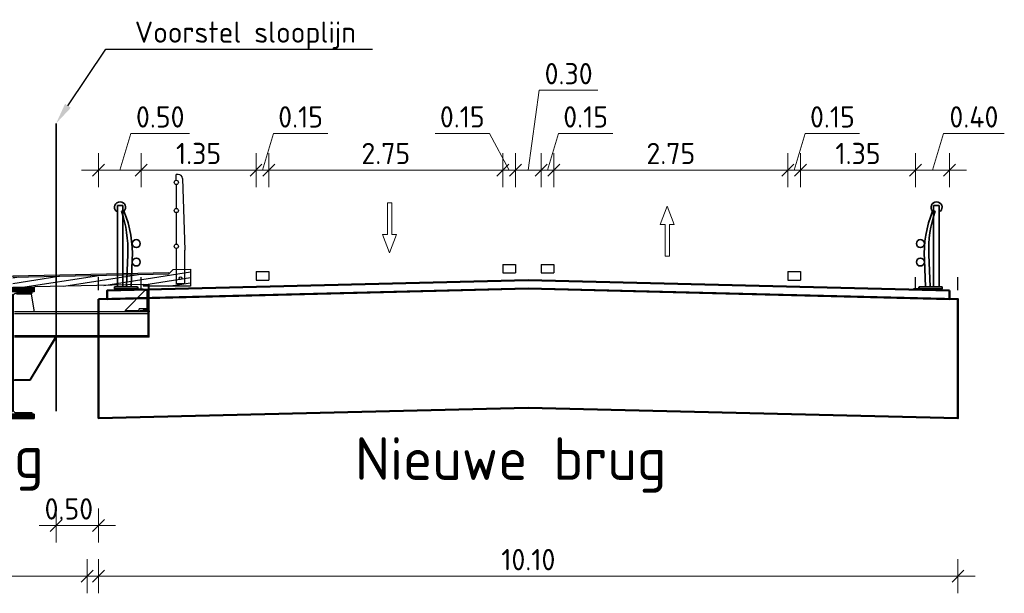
# Model space of a CAD drawing. Header units: metres. Extents: x -54 to 109, y -117 to 84.
# Tile 652 of 656: x 97 to 109, y 52 to 59. Entities that reach past the tile are written whole.
import ezdxf
from ezdxf import colors
from ezdxf.entities.mleader import LeaderData, LeaderLine
from ezdxf.math import Vec2, Vec3

# ---------------------------------------------------------------- set-up
doc = ezdxf.new("R2010")
doc.units = ezdxf.units.M
doc.linetypes.add('HIDDEN', pattern=[3.75, 2.5, -1.25])
doc.layers.get('Defpoints').update_dxf_attribs({"color": 151})
for name, color, linetype in [('015_DDRS_Brug', 1, 'Continuous'), ('L37', 2, 'HIDDEN'), ('L39', 3, 'Continuous'), ('L51', 252, 'Continuous')]:
    doc.layers.add(name, color=color, linetype=linetype)
for name, color, linetype, lineweight in [('B-WE-KW-KUNSTWERK-GD', 252, 'Continuous', 25), ('N-CO-SC-SLOOPLIJN-GD', 10, 'Continuous', 35), ('N-WE-KW-KUNSTWERK-GD', 170, 'Continuous', 50), ('N-WE-SC-STAALVORM-GD', 140, 'Continuous', 35), ('N-WE-VH-VERHARDING-GD', 252, 'Continuous', 50), ('N-WE-VW-MARKERING-GD', 7, 'Continuous', 35), ('N-WE-VW-MARKERING-S', 7, 'Continuous', 25), ('N-WE-VW-MARKERING_PICTOGRAM-S', 7, 'Continuous', 25), ('X-XX-AL-DETAIL1-M', 7, 'Continuous', 18), ('X-XX-AL-DETAIL1-T25', 7, 'Continuous', 25), ('X-XX-AL-T25', 7, 'Continuous', 25)]:
    doc.layers.add(name, color=color, linetype=linetype, lineweight=lineweight)
doc.styles.add('NLCS-ISO-M100-T25', font='NLCS-ISO.ttf', dxfattribs={"height": 0.25})
doc.styles.add('NLCS-ISO-M200-T25', font='NLCS-ISO.ttf', dxfattribs={"height": 0.5})
doc.dimstyles.new('NLCS-M100-T25-SCHRAP_L2_H2', dxfattribs={"dimscale": 0.1, "dimtxt": 2.5, "dimasz": 1.4, "dimexe": 2, "dimexo": 2, "dimgap": 0.7, "dimtad": 1, "dimzin": 0, "dimdsep": 46, "dimtxsty": 'NLCS-ISO-M100-T25', "dimblk": 'OBLIQUE', "dimcen": 0, "dimdle": 2, "dimclrd": 256, "dimclre": 256, "dimclrt": 256, "dimazin": 0, "dimtfac": 1, "dimtdec": 3, "dimtofl": 0, "dimtmove": 0, "dimatfit": 3, "dimldrblk": 'OBLIQUE', "dimfxl": 2, "dimfxlon": 1, "dimtfillclr": 256, "dimtolj": 1, "dimtzin": 0, "dimlwd": -1, "dimlwe": -1, "dimarcsym": 0})

# ---------------------------------------------------------------- blocks, each defined once
blk = doc.blocks.new('_Oblique')
at = {"color": 0, "linetype": 'ByBlock', "lineweight": -2}
blk.add_line((-0.5, -0.5), (0.5, 0.5), dxfattribs=at)
blk = doc.blocks.new('*D247')
at = {"layer": 'Defpoints', "color": 0, "transparency": 16777216}
for p in [(98.093, 54.553), (108.193, 54.553), (108.193, 52.249)]:
    blk.add_point(p, dxfattribs=at)
at = {"layer": 'X-XX-AL-DETAIL1-M', "transparency": 16777216}
for p, q in [((98.093, 52.449), (98.093, 52.049)), ((108.193, 52.449), (108.193, 52.049)), ((97.893, 52.249), (108.393, 52.249))]:
    blk.add_line(p, q, dxfattribs=at)
at = {"layer": 'X-XX-AL-DETAIL1-M', "transparency": 16777216, "xscale": 0.14, "yscale": 0.14, "zscale": 0.14, "rotation": 180}
blk.add_blockref('_Oblique', (98.093, 52.249), dxfattribs=at)
at = {"layer": 'X-XX-AL-DETAIL1-M', "transparency": 16777216, "xscale": 0.14, "yscale": 0.14, "zscale": 0.14}
blk.add_blockref('_Oblique', (108.193, 52.249), dxfattribs=at)
at = {"layer": 'X-XX-AL-DETAIL1-M', "transparency": 16777216, "insert": (103.143, 52.444), "char_height": 0.25, "attachment_point": 5, "style": 'NLCS-ISO-M100-T25'}
blk.add_mtext('\\A1;10.10', dxfattribs=at)
blk = doc.blocks.new('*D248')
at = {"layer": 'Defpoints', "color": 0, "transparency": 16777216}
for p in [(86.159, 55.656), (97.959, 55.656), (97.959, 52.249)]:
    blk.add_point(p, dxfattribs=at)
at = {"layer": 'X-XX-AL-DETAIL1-M', "transparency": 16777216}
for p, q in [((86.159, 52.449), (86.159, 52.049)), ((97.959, 52.449), (97.959, 52.049)), ((85.959, 52.249), (98.159, 52.249))]:
    blk.add_line(p, q, dxfattribs=at)
at = {"layer": 'X-XX-AL-DETAIL1-M', "transparency": 16777216, "xscale": 0.14, "yscale": 0.14, "zscale": 0.14, "rotation": 180}
blk.add_blockref('_Oblique', (86.159, 52.249), dxfattribs=at)
at = {"layer": 'X-XX-AL-DETAIL1-M', "transparency": 16777216, "xscale": 0.14, "yscale": 0.14, "zscale": 0.14}
blk.add_blockref('_Oblique', (97.959, 52.249), dxfattribs=at)
at = {"layer": 'X-XX-AL-DETAIL1-M', "transparency": 16777216, "insert": (92.059, 52.444), "char_height": 0.25, "attachment_point": 5, "style": 'NLCS-ISO-M100-T25'}
blk.add_mtext('\\A1;11.80', dxfattribs=at)
blk = doc.blocks.new('brug')
at = {"layer": 'L51'}
h = blk.add_hatch(dxfattribs=at)
h.set_pattern_fill('LINE', color=0, scale=0.02, angle=242.8442, style=0)
h.set_pattern_definition([(188.922105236, (266284.92792, -321187.261703), (0.009848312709, -0.062731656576), [])])
h.paths.add_polyline_path([(5.9, 0.225), (5.7, 0.221), (5.649, 0.17), (3.815, 0.133), (3.815, 0.009), (4.065, 0.009), (4.074, 0.018), (5.345, 0.044), (5.415, 0.043), (5.415, 0.025), (5.9, 0.025)])
at = {"layer": '015_DDRS_Brug', "color": 0}
for p, q in [((5.735, 1.27, 0), (5.735, 1.34, 0)), ((5.757, 1.34, 0), (5.735, 1.34, 0)), ((5.807, 1.292, 0), (5.835, 0.451, 0)), ((5.735, 1.22, 0), (5.735, 0.94, 0)), ((5.735, 0.89, 0), (5.735, 0.52, 0)), ((5.735, 0.47, 0), (5.735, 0.055, 0)), ((5.835, 0.055, 0), (5.835, 0.451, 0)), ((4.065, -0.039), (4.065, 0.009)), ((5.835, 0.055, 0), (5.735, 0.055, 0)), ((4.03, -0.056), (3.856, -0.056)), ((4.03, -0.066), (3.856, -0.066)), ((4.03, -0.056), (4.03, -0.066)), ((4.03, -0.066), (4.063, -0.274)), ((5.365, -0.026), (5.138, -0.255)), ((5.403, -0.026), (5.365, -0.026)), ((5.393, -0.24, 0), (5.393, -0.026, 0)), ((5.415, -0.274, 0), (3.833, -0.274, 0)), ((3.833, -0.293), (5.403, -0.293)), ((5.138, -0.274), (5.138, -0.255)), ((5.299, -0.264, 0), (5.138, -0.264, 0)), ((5.403, -0.24, 0), (5.299, -0.24, 0)), ((5.299, -0.274), (5.299, -0.24)), ((5.415, -0.262, 0), (5.309, -0.262, 0)), ((5.309, -0.274), (5.309, -0.262)), ((5.403, -0.574), (5.403, -0.274)), ((5.415, -0.262, 0), (5.415, -0.274, 0)), ((5.415, -0.574), (5.415, -0.274)), ((3.833, -0.555), (5.403, -0.555)), ((5.415, -0.574, 0), (3.833, -0.574, 0)), ((4.31, -0.574), (4.014, -1.07)), ((4.322, -0.574), (4.019, -1.08)), ((3.823, -1.08, 0), (4.019, -1.08, 0)), ((3.833, -1.07, 0), (4.014, -1.07, 0)), ((4.019, -1.08), (4.014, -1.07)), ((4.065, -1.479), (4.065, -1.527))]:
    blk.add_line(p, q, dxfattribs=at)
at = {"layer": '015_DDRS_Brug', "color": 0, "elevation": 0}
for points in [[(4.065, -0.007), (3.565, -0.007), (3.565, 0.009), (4.065, 0.009)], [(4.065, -0.023), (3.565, -0.023), (3.565, -0.007), (4.065, -0.007)], [(4.065, -0.039), (3.565, -0.039), (3.565, -0.023), (4.065, -0.023)], [(4.065, -1.479), (3.565, -1.479), (3.565, -1.495), (4.065, -1.495)], [(4.065, -1.495), (3.565, -1.495), (3.565, -1.511), (4.065, -1.511)], [(4.065, -1.511), (3.565, -1.511), (3.565, -1.527), (4.065, -1.527)]]:
    blk.add_lwpolyline(points, close=True, dxfattribs=at)
at = {"layer": '015_DDRS_Brug', "color": 0, "elevation": 0, "flags": 128}
for points in [[(5.345, -0.25), (5.345, -0.262), (5.415, -0.262), (5.415, 0.043), (5.345, 0.043), (5.345, 0.031), (5.403, 0.031), (5.403, -0.25)], [(4.04, -0.056), (4.04, -0.039), (3.59, -0.039), (3.59, -0.056), (3.79, -0.056), (3.807, -0.073), (3.807, -1.444), (3.79, -1.462), (3.59, -1.462), (3.59, -1.479), (4.04, -1.479), (4.04, -1.462), (3.84, -1.462), (3.823, -1.444), (3.823, -0.073), (3.84, -0.056)]]:
    blk.add_lwpolyline(points, close=True, dxfattribs=at)
at = {"layer": '015_DDRS_Brug', "color": 0}
for centre, radius in [((5.735, 1.245, 0), 0.025), ((5.735, 0.915, 0), 0.025), ((5.735, 0.495, 0), 0.025), ((5.785, 0.12), 0.016)]:
    blk.add_circle(centre, radius, dxfattribs=at)
blk.add_arc((5.757, 1.29, 0), 0.05, 2.4681, 90, dxfattribs=at)
at = {"layer": 'L37', "color": 0, "elevation": 0, "flags": 128}
blk.add_lwpolyline([(3.441, 0.018), (3.449, 0.123), (3.468, 0.141), (5.649, 0.185)], dxfattribs=at)
at = {"layer": 'L39', "color": 0, "linetype": 'Continuous'}
for p, q in [((3.815, 0.133), (5.649, 0.17)), ((5.649, 0.17), (5.7, 0.221)), ((5.7, 0.221), (5.9, 0.225)), ((5.9, 0.225), (5.9, 0.025)), ((4.065, 0.009), (3.815, 0.009)), ((4.074, 0.018), (4.065, 0.009)), ((5.345, 0.044), (4.074, 0.018)), ((5.345, 0.043), (5.345, 0.044)), ((5.415, 0.043), (5.345, 0.043)), ((5.415, 0.025), (5.415, 0.043)), ((5.9, 0.025), (5.415, 0.025))]:
    blk.add_line(p, q, dxfattribs=at)
blk = doc.blocks.new('VW-MARKERING_015')
at = {"layer": 'N-WE-VW-MARKERING-S'}
for p, q in [((-0.075, 0.1), (0.075, 0.1)), ((-0.075, 0.1), (-0.075, 0)), ((-0.075, 0), (0.075, 0)), ((0.075, 0.1), (0.075, 0))]:
    blk.add_line(p, q, dxfattribs=at)
blk = doc.blocks.new('*D242')
at = {"layer": 'Defpoints', "color": 0, "transparency": 16777216}
for p in [(99.943, 57.021), (98.593, 56.179), (99.943, 55.828)]:
    blk.add_point(p, dxfattribs=at)
at = {"layer": 'X-XX-AL-DETAIL1-M', "transparency": 16777216}
for p, q in [((98.593, 56.821), (98.593, 57.221)), ((99.943, 56.821), (99.943, 57.221)), ((98.393, 57.021), (100.143, 57.021))]:
    blk.add_line(p, q, dxfattribs=at)
at = {"layer": 'X-XX-AL-DETAIL1-M', "transparency": 16777216, "xscale": 0.14, "yscale": 0.14, "zscale": 0.14, "rotation": 180}
blk.add_blockref('_Oblique', (98.593, 57.021), dxfattribs=at)
at = {"layer": 'X-XX-AL-DETAIL1-M', "transparency": 16777216, "xscale": 0.14, "yscale": 0.14, "zscale": 0.14}
blk.add_blockref('_Oblique', (99.943, 57.021), dxfattribs=at)
at = {"layer": 'X-XX-AL-DETAIL1-M', "transparency": 16777216, "insert": (99.268, 57.216), "char_height": 0.25, "attachment_point": 5, "style": 'NLCS-ISO-M100-T25'}
blk.add_mtext('\\A1;1.35', dxfattribs=at)
blk = doc.blocks.new('*D249')
at = {"layer": 'Defpoints', "color": 0, "transparency": 16777216}
for p in [(102.843, 57.021), (102.843, 55.913), (100.093, 55.828)]:
    blk.add_point(p, dxfattribs=at)
at = {"layer": 'X-XX-AL-DETAIL1-M', "transparency": 16777216}
for p, q in [((100.093, 56.821), (100.093, 57.221)), ((102.843, 56.821), (102.843, 57.221)), ((99.893, 57.021), (103.043, 57.021))]:
    blk.add_line(p, q, dxfattribs=at)
at = {"layer": 'X-XX-AL-DETAIL1-M', "transparency": 16777216, "xscale": 0.14, "yscale": 0.14, "zscale": 0.14, "rotation": 180}
blk.add_blockref('_Oblique', (100.093, 57.021), dxfattribs=at)
at = {"layer": 'X-XX-AL-DETAIL1-M', "transparency": 16777216, "xscale": 0.14, "yscale": 0.14, "zscale": 0.14}
blk.add_blockref('_Oblique', (102.843, 57.021), dxfattribs=at)
at = {"layer": 'X-XX-AL-DETAIL1-M', "transparency": 16777216, "insert": (101.468, 57.216), "char_height": 0.25, "attachment_point": 5, "style": 'NLCS-ISO-M100-T25'}
blk.add_mtext('\\A1;2.75', dxfattribs=at)
blk = doc.blocks.new('*D250')
at = {"layer": 'Defpoints', "color": 0, "transparency": 16777216}
for p in [(102.993, 57.021), (102.843, 55.913), (102.993, 55.913)]:
    blk.add_point(p, dxfattribs=at)
at = {"layer": 'X-XX-AL-DETAIL1-M', "transparency": 16777216}
for p, q in [((102.687, 57.452), (102.047, 57.452)), ((102.918, 57.021), (102.687, 57.452)), ((102.843, 56.821), (102.843, 57.221)), ((102.993, 56.821), (102.993, 57.221)), ((102.643, 57.021), (103.193, 57.021))]:
    blk.add_line(p, q, dxfattribs=at)
at = {"layer": 'X-XX-AL-DETAIL1-M', "transparency": 16777216, "xscale": 0.14, "yscale": 0.14, "zscale": 0.14, "rotation": 180}
blk.add_blockref('_Oblique', (102.843, 57.021), dxfattribs=at)
at = {"layer": 'X-XX-AL-DETAIL1-M', "transparency": 16777216, "xscale": 0.14, "yscale": 0.14, "zscale": 0.14}
blk.add_blockref('_Oblique', (102.993, 57.021), dxfattribs=at)
at = {"layer": 'X-XX-AL-DETAIL1-M', "transparency": 16777216, "insert": (102.367, 57.647), "char_height": 0.25, "attachment_point": 5, "style": 'NLCS-ISO-M100-T25'}
blk.add_mtext('\\A1;0.15', dxfattribs=at)
blk = doc.blocks.new('*D251')
at = {"layer": 'Defpoints', "color": 0, "transparency": 16777216}
for p in [(103.293, 57.021), (102.993, 55.913), (103.293, 55.913)]:
    blk.add_point(p, dxfattribs=at)
at = {"layer": 'X-XX-AL-DETAIL1-M', "transparency": 16777216}
for p, q in [((103.143, 57.021), (103.272, 57.959)), ((103.272, 57.959), (103.962, 57.959)), ((102.993, 56.821), (102.993, 57.221)), ((103.293, 56.821), (103.293, 57.221)), ((102.793, 57.021), (103.493, 57.021))]:
    blk.add_line(p, q, dxfattribs=at)
at = {"layer": 'X-XX-AL-DETAIL1-M', "transparency": 16777216, "xscale": 0.14, "yscale": 0.14, "zscale": 0.14, "rotation": 180}
blk.add_blockref('_Oblique', (102.993, 57.021), dxfattribs=at)
at = {"layer": 'X-XX-AL-DETAIL1-M', "transparency": 16777216, "xscale": 0.14, "yscale": 0.14, "zscale": 0.14}
blk.add_blockref('_Oblique', (103.293, 57.021), dxfattribs=at)
at = {"layer": 'X-XX-AL-DETAIL1-M', "transparency": 16777216, "insert": (103.617, 58.154), "char_height": 0.25, "attachment_point": 5, "style": 'NLCS-ISO-M100-T25'}
blk.add_mtext('\\A1;0.30', dxfattribs=at)
blk = doc.blocks.new('*D252')
at = {"layer": 'Defpoints', "color": 0, "transparency": 16777216}
for p in [(103.443, 57.021), (103.293, 55.913), (103.443, 55.913)]:
    blk.add_point(p, dxfattribs=at)
at = {"layer": 'X-XX-AL-DETAIL1-M', "transparency": 16777216}
for p, q in [((103.368, 57.021), (103.497, 57.451)), ((103.497, 57.451), (104.137, 57.451)), ((103.293, 56.821), (103.293, 57.221)), ((103.443, 56.821), (103.443, 57.221)), ((103.093, 57.021), (103.643, 57.021))]:
    blk.add_line(p, q, dxfattribs=at)
at = {"layer": 'X-XX-AL-DETAIL1-M', "transparency": 16777216, "xscale": 0.14, "yscale": 0.14, "zscale": 0.14, "rotation": 180}
blk.add_blockref('_Oblique', (103.293, 57.021), dxfattribs=at)
at = {"layer": 'X-XX-AL-DETAIL1-M', "transparency": 16777216, "xscale": 0.14, "yscale": 0.14, "zscale": 0.14}
blk.add_blockref('_Oblique', (103.443, 57.021), dxfattribs=at)
at = {"layer": 'X-XX-AL-DETAIL1-M', "transparency": 16777216, "insert": (103.817, 57.646), "char_height": 0.25, "attachment_point": 5, "style": 'NLCS-ISO-M100-T25'}
blk.add_mtext('\\A1;0.15', dxfattribs=at)
blk = doc.blocks.new('*D253')
at = {"layer": 'Defpoints', "color": 0, "transparency": 16777216}
for p in [(106.193, 57.021), (103.443, 55.913), (106.193, 55.828)]:
    blk.add_point(p, dxfattribs=at)
at = {"layer": 'X-XX-AL-DETAIL1-M', "transparency": 16777216}
for p, q in [((103.443, 56.821), (103.443, 57.221)), ((106.193, 56.821), (106.193, 57.221)), ((103.243, 57.021), (106.393, 57.021))]:
    blk.add_line(p, q, dxfattribs=at)
at = {"layer": 'X-XX-AL-DETAIL1-M', "transparency": 16777216, "xscale": 0.14, "yscale": 0.14, "zscale": 0.14, "rotation": 180}
blk.add_blockref('_Oblique', (103.443, 57.021), dxfattribs=at)
at = {"layer": 'X-XX-AL-DETAIL1-M', "transparency": 16777216, "xscale": 0.14, "yscale": 0.14, "zscale": 0.14}
blk.add_blockref('_Oblique', (106.193, 57.021), dxfattribs=at)
at = {"layer": 'X-XX-AL-DETAIL1-M', "transparency": 16777216, "insert": (104.818, 57.216), "char_height": 0.25, "attachment_point": 5, "style": 'NLCS-ISO-M100-T25'}
blk.add_mtext('\\A1;2.75', dxfattribs=at)
blk = doc.blocks.new('*D254')
at = {"layer": 'Defpoints', "color": 0, "transparency": 16777216}
for p in [(106.343, 57.021), (106.193, 55.828), (106.343, 55.828)]:
    blk.add_point(p, dxfattribs=at)
at = {"layer": 'X-XX-AL-DETAIL1-M', "transparency": 16777216}
for p, q in [((106.268, 57.021), (106.397, 57.451)), ((106.397, 57.451), (107.037, 57.451)), ((106.193, 56.821), (106.193, 57.221)), ((106.343, 56.821), (106.343, 57.221)), ((105.993, 57.021), (106.543, 57.021))]:
    blk.add_line(p, q, dxfattribs=at)
at = {"layer": 'X-XX-AL-DETAIL1-M', "transparency": 16777216, "xscale": 0.14, "yscale": 0.14, "zscale": 0.14, "rotation": 180}
blk.add_blockref('_Oblique', (106.193, 57.021), dxfattribs=at)
at = {"layer": 'X-XX-AL-DETAIL1-M', "transparency": 16777216, "xscale": 0.14, "yscale": 0.14, "zscale": 0.14}
blk.add_blockref('_Oblique', (106.343, 57.021), dxfattribs=at)
at = {"layer": 'X-XX-AL-DETAIL1-M', "transparency": 16777216, "insert": (106.717, 57.646), "char_height": 0.25, "attachment_point": 5, "style": 'NLCS-ISO-M100-T25'}
blk.add_mtext('\\A1;0.15', dxfattribs=at)
blk = doc.blocks.new('*D255')
at = {"layer": 'Defpoints', "color": 0, "transparency": 16777216}
for p in [(107.694, 57.021), (107.694, 56.179), (106.343, 55.828)]:
    blk.add_point(p, dxfattribs=at)
at = {"layer": 'X-XX-AL-DETAIL1-M', "transparency": 16777216}
for p, q in [((106.343, 56.821), (106.343, 57.221)), ((107.694, 56.821), (107.694, 57.221)), ((106.143, 57.021), (107.894, 57.021))]:
    blk.add_line(p, q, dxfattribs=at)
at = {"layer": 'X-XX-AL-DETAIL1-M', "transparency": 16777216, "xscale": 0.14, "yscale": 0.14, "zscale": 0.14, "rotation": 180}
blk.add_blockref('_Oblique', (106.343, 57.021), dxfattribs=at)
at = {"layer": 'X-XX-AL-DETAIL1-M', "transparency": 16777216, "xscale": 0.14, "yscale": 0.14, "zscale": 0.14}
blk.add_blockref('_Oblique', (107.694, 57.021), dxfattribs=at)
at = {"layer": 'X-XX-AL-DETAIL1-M', "transparency": 16777216, "insert": (107.018, 57.216), "char_height": 0.25, "attachment_point": 5, "style": 'NLCS-ISO-M100-T25'}
blk.add_mtext('\\A1;1.35', dxfattribs=at)
blk = doc.blocks.new('*D243')
at = {"layer": 'Defpoints', "color": 0, "transparency": 16777216}
for p in [(108.093, 57.021), (107.694, 56.179), (108.093, 55.687)]:
    blk.add_point(p, dxfattribs=at)
at = {"layer": 'X-XX-AL-DETAIL1-M', "transparency": 16777216}
for p, q in [((107.893, 57.021), (108.022, 57.451)), ((108.022, 57.451), (108.737, 57.451)), ((107.694, 56.821), (107.694, 57.221)), ((108.093, 56.821), (108.093, 57.221)), ((107.494, 57.021), (108.293, 57.021))]:
    blk.add_line(p, q, dxfattribs=at)
at = {"layer": 'X-XX-AL-DETAIL1-M', "transparency": 16777216, "xscale": 0.14, "yscale": 0.14, "zscale": 0.14, "rotation": 180}
blk.add_blockref('_Oblique', (107.694, 57.021), dxfattribs=at)
at = {"layer": 'X-XX-AL-DETAIL1-M', "transparency": 16777216, "xscale": 0.14, "yscale": 0.14, "zscale": 0.14}
blk.add_blockref('_Oblique', (108.093, 57.021), dxfattribs=at)
at = {"layer": 'X-XX-AL-DETAIL1-M', "transparency": 16777216, "insert": (108.38, 57.646), "char_height": 0.25, "attachment_point": 5, "style": 'NLCS-ISO-M100-T25'}
blk.add_mtext('\\A1;0.40', dxfattribs=at)
blk = doc.blocks.new('*D244')
at = {"layer": 'Defpoints', "color": 0, "transparency": 16777216}
for p in [(100.093, 57.021), (99.943, 55.828), (100.093, 55.828)]:
    blk.add_point(p, dxfattribs=at)
at = {"layer": 'X-XX-AL-DETAIL1-M', "transparency": 16777216}
for p, q in [((100.018, 57.021), (100.147, 57.451)), ((100.147, 57.451), (100.787, 57.451)), ((99.943, 56.821), (99.943, 57.221)), ((100.093, 56.821), (100.093, 57.221)), ((99.743, 57.021), (100.293, 57.021))]:
    blk.add_line(p, q, dxfattribs=at)
at = {"layer": 'X-XX-AL-DETAIL1-M', "transparency": 16777216, "xscale": 0.14, "yscale": 0.14, "zscale": 0.14, "rotation": 180}
blk.add_blockref('_Oblique', (99.943, 57.021), dxfattribs=at)
at = {"layer": 'X-XX-AL-DETAIL1-M', "transparency": 16777216, "xscale": 0.14, "yscale": 0.14, "zscale": 0.14}
blk.add_blockref('_Oblique', (100.093, 57.021), dxfattribs=at)
at = {"layer": 'X-XX-AL-DETAIL1-M', "transparency": 16777216, "insert": (100.467, 57.646), "char_height": 0.25, "attachment_point": 5, "style": 'NLCS-ISO-M100-T25'}
blk.add_mtext('\\A1;0.15', dxfattribs=at)
blk = doc.blocks.new('*D256')
at = {"layer": 'Defpoints', "color": 0, "transparency": 16777216}
for p in [(98.593, 57.021), (98.593, 56.38), (98.093, 55.505)]:
    blk.add_point(p, dxfattribs=at)
at = {"layer": 'X-XX-AL-DETAIL1-M', "transparency": 16777216}
for p, q in [((98.343, 57.021), (98.472, 57.451)), ((98.472, 57.451), (99.162, 57.451)), ((98.093, 56.821), (98.093, 57.221)), ((98.593, 56.821), (98.593, 57.221)), ((97.893, 57.021), (98.793, 57.021))]:
    blk.add_line(p, q, dxfattribs=at)
at = {"layer": 'X-XX-AL-DETAIL1-M', "transparency": 16777216, "xscale": 0.14, "yscale": 0.14, "zscale": 0.14, "rotation": 180}
blk.add_blockref('_Oblique', (98.093, 57.021), dxfattribs=at)
at = {"layer": 'X-XX-AL-DETAIL1-M', "transparency": 16777216, "xscale": 0.14, "yscale": 0.14, "zscale": 0.14}
blk.add_blockref('_Oblique', (98.593, 57.021), dxfattribs=at)
at = {"layer": 'X-XX-AL-DETAIL1-M', "transparency": 16777216, "insert": (98.817, 57.646), "char_height": 0.25, "attachment_point": 5, "style": 'NLCS-ISO-M100-T25'}
blk.add_mtext('\\A1;0.50', dxfattribs=at)
blk = doc.blocks.new('SVW-MARKERING_PICTOGRAM_PIJL_RECHTDOOR-SO')
at = {"color": 0, "linetype": 'ByBlock', "lineweight": 18}
blk.add_lwpolyline([(-0.412, 0.485), (0, 1.571), (0.412, 0.485), (0.125, 0.485), (0.125, -1.371), (-0.125, -1.371), (-0.125, 0.485)], close=True, dxfattribs=at)
blk = doc.blocks.new('*U211')
for p, q in [((-0.214, 0.982), (-0.278, 0.982)), ((-0.278, 0.913), (-0.294, 0.913)), ((-0.202, 0.913), (-0.233, 0.913)), ((-0.172, 0.024), (-0.157, 0.404)), ((-0.117, 0.024), (-0.105, 0.344)), ((-0.039, 0.024), (-0.039, 0))]:
    blk.add_line(p, q)
at = {"flags": 128}
for points in [[(-0.278, 0.982), (-0.278, 0.024)], [(-0.214, 0.982), (-0.214, 0.024)]]:
    blk.add_lwpolyline(points, dxfattribs=at)
blk.add_lwpolyline([(-0.042, 0.024), (-0.042, 0), (-0.313, 0), (-0.313, 0.024)], close=True, dxfattribs=at)
for centre in [(-0.058, 0.533), (-0.058, 0.317)]:
    blk.add_circle(centre, 0.0467)
for centre, radius, start, end in [((-0.248, 0.959), 0.0652, 314.76, 225.2605), ((-1.541, 0.459), 1.385, 357.7228, 19.1401), ((-1.44, 0.409), 1.337, 357.2392, 22.174)]:
    blk.add_arc(centre, radius, start, end)
at = {"layer": 'Defpoints'}
for p, q in [((-0.5, -0.012), (-0.5, 0.139)), ((0, -0.012), (0, 0.139)), ((-0.042, 0), (0.022, 0))]:
    blk.add_line(p, q, dxfattribs=at)
blk = doc.blocks.new('*D257')
at = {"layer": 'Defpoints', "color": 0, "transparency": 16777216}
for p in [(97.593, 54.189), (98.093, 54.105), (98.093, 52.845)]:
    blk.add_point(p, dxfattribs=at)
at = {"layer": 'X-XX-AL-DETAIL1-M', "transparency": 16777216}
for p, q in [((97.593, 53.045), (97.593, 52.645)), ((98.093, 53.045), (98.093, 52.645)), ((97.393, 52.845), (98.293, 52.845))]:
    blk.add_line(p, q, dxfattribs=at)
at = {"layer": 'X-XX-AL-DETAIL1-M', "transparency": 16777216, "xscale": 0.14, "yscale": 0.14, "zscale": 0.14, "rotation": 180}
blk.add_blockref('_Oblique', (97.593, 52.845), dxfattribs=at)
at = {"layer": 'X-XX-AL-DETAIL1-M', "transparency": 16777216, "xscale": 0.14, "yscale": 0.14, "zscale": 0.14}
blk.add_blockref('_Oblique', (98.093, 52.845), dxfattribs=at)
at = {"layer": 'X-XX-AL-DETAIL1-M', "transparency": 16777216, "insert": (97.743, 53.04), "char_height": 0.25, "attachment_point": 5, "style": 'NLCS-ISO-M100-T25'}
blk.add_mtext('\\A1;0.50', dxfattribs=at)

msp = doc.modelspace()

# ---------------------------------------------------------------- linework, layer by layer
at = {"layer": 'N-CO-SC-SLOOPLIJN-GD', "flags": 128}
msp.add_lwpolyline([(97.593, 54.189), (97.593, 57.569)], dxfattribs=at)
at = {"layer": 'N-WE-KW-KUNSTWERK-GD'}
msp.add_lwpolyline([(98.093, 55.505), (103.143, 55.628), (108.193, 55.505), (108.193, 54.105), (103.143, 54.228), (98.093, 54.105)], close=True, dxfattribs=at)
at = {"layer": 'N-WE-VH-VERHARDING-GD', "flags": 128}
msp.add_lwpolyline([(108.093, 55.605), (103.143, 55.728), (98.193, 55.605), (98.193, 55.505), (103.143, 55.628), (108.093, 55.505)], close=True, dxfattribs=at)

# ---------------------------------------------------------------- block references
at = {"layer": 'B-WE-KW-KUNSTWERK-GD'}
msp.add_blockref('brug', (93.271, 55.631), dxfattribs=at)
at = {"layer": 'N-WE-SC-STAALVORM-GD'}
msp.add_blockref('*U211', (98.593, 55.624), dxfattribs=at)
at = {"layer": 'N-WE-SC-STAALVORM-GD', "xscale": -1}
msp.add_blockref('*U211', (107.693, 55.624), dxfattribs=at)
at = {"layer": 'N-WE-VW-MARKERING-GD', "color": 7, "linetype": 'Continuous', "lineweight": 35}
for p in [(102.918, 55.813), (103.368, 55.813), (100.018, 55.728), (106.268, 55.728)]:
    msp.add_blockref('VW-MARKERING_015', p, dxfattribs=at)
at = {"layer": 'N-WE-VW-MARKERING_PICTOGRAM-S', "xscale": 0.2, "yscale": 0.2, "zscale": 0.2, "rotation": 180}
msp.add_blockref('SVW-MARKERING_PICTOGRAM_PIJL_RECHTDOOR-SO', (101.513, 56.363), dxfattribs=at)
at = {"layer": 'N-WE-VW-MARKERING_PICTOGRAM-S', "xscale": 0.2, "yscale": 0.2, "zscale": 0.2}
msp.add_blockref('SVW-MARKERING_PICTOGRAM_PIJL_RECHTDOOR-SO', (104.776, 56.285), dxfattribs=at)

# ---------------------------------------------------------------- texts
at = {"layer": 'X-XX-AL-T25', "char_height": 0.5, "attachment_point": 1, "style": 'NLCS-ISO-M200-T25'}
for s, insert in [('Bestaande brug als fietsbrug', (88.618, 53.905)), ('Nieuwe brug', (101.107, 53.881))]:
    msp.add_mtext(s, dxfattribs=dict(at, insert=insert))

# ---------------------------------------------------------------- dimensions: what is measured, and where the dimension line sits
at = {"layer": 'X-XX-AL-DETAIL1-M'}
for base, p1, p2, picture, middle in [((103.293, 57.021), (102.993, 55.913), (103.293, 55.913), '*D251', (103.342, 57.959)), ((102.993, 57.021), (102.843, 55.913), (102.993, 55.913), '*D250', (102.617, 57.452))]:
    dim = msp.add_linear_dim(base=base, p1=p1, p2=p2, dimstyle='NLCS-M100-T25-SCHRAP_L2_H2', override={"dimtmove": 1}, dxfattribs=at)
    dim.commit()
    dim.dimension.update_dxf_attribs({"geometry": picture, "text_midpoint": middle, "dimtype": 160})
for base, p1, p2, picture, middle in [((98.593, 57.021), (98.093, 55.505), (98.593, 56.38), '*D256', (98.542, 57.646)), ((100.093, 57.021), (99.943, 55.828), (100.093, 55.828), '*D244', (100.217, 57.646)), ((103.443, 57.021), (103.293, 55.913), (103.443, 55.913), '*D252', (103.567, 57.646)), ((106.343, 57.021), (106.193, 55.828), (106.343, 55.828), '*D254', (106.467, 57.646)), ((108.093, 57.021), (107.694, 56.179), (108.093, 55.687), '*D243', (108.092, 57.646)), ((99.943, 57.021), (98.593, 56.179), (99.943, 55.828), '*D242', (99.268, 57.216)), ((102.843, 57.021), (100.093, 55.828), (102.843, 55.913), '*D249', (101.468, 57.216)), ((106.193, 57.021), (103.443, 55.913), (106.193, 55.828), '*D253', (104.818, 57.216)), ((107.694, 57.021), (106.343, 55.828), (107.694, 56.179), '*D255', (107.018, 57.216))]:
    dim = msp.add_linear_dim(base=base, p1=p1, p2=p2, dimstyle='NLCS-M100-T25-SCHRAP_L2_H2', override={"dimtmove": 1}, dxfattribs=at)
    dim.commit()
    dim.dimension.update_dxf_attribs({"geometry": picture, "text_midpoint": middle})
for base, p1, p2, picture, middle in [((97.959, 52.249), (86.159, 55.656), (97.959, 55.656), '*D248', (92.059, 52.444)), ((108.193, 52.249), (98.093, 54.553), (108.193, 54.553), '*D247', (103.143, 52.444))]:
    dim = msp.add_linear_dim(base=base, p1=p1, p2=p2, dimstyle='NLCS-M100-T25-SCHRAP_L2_H2', dxfattribs=at)
    dim.commit()
    dim.dimension.update_dxf_attribs({"geometry": picture, "text_midpoint": middle})
dim = msp.add_linear_dim(base=(98.093, 52.845), p1=(97.593, 54.189), p2=(98.093, 54.105), dimstyle='NLCS-M100-T25-SCHRAP_L2_H2', dxfattribs=at)
dim.commit()
dim.dimension.update_dxf_attribs({"geometry": '*D257', "text_midpoint": (97.743, 52.845), "dimtype": 160})

# ---------------------------------------------------------------- leaders
at = {"layer": 'X-XX-AL-DETAIL1-T25'}
ml = msp.add_multileader_mtext('Standard', dxfattribs=at)
ml.set_content('Voorstel slooplijn', color=256, style='NLCS-ISO-M100-T25')
ml.set_leader_properties(color=256, linetype='ByLayer', lineweight=-1)
ml.build(insert=Vec2(0, 0))
ml.multileader.update_dxf_attribs({"text_left_attachment_type": 5, "text_right_attachment_type": 5, "dogleg_length": 0.25, "arrow_head_size": 0.25})
ctx = ml.context
ctx.base_point, ctx.char_height, ctx.arrow_head_size, ctx.landing_gap_size, ctx.plane_origin = Vec3(98.429, 58.442), 0.25, 0.25, 0.09, Vec3(97.584, 59.765)
ctx.left_attachment, ctx.right_attachment = 5, 5
notes = []
notes.append((ctx, [(1, (1, 1, 0), (98.179, 58.442), (1, 0), 0.25, [(0, [(97.593, 57.569)], 0, [])])]))
ctx.mtext.insert, ctx.mtext.flow_direction = Vec3(98.519, 58.767), 5
for ctx, leaders in notes:
    for number, flags, end, landing, length, lines in leaders:
        leader = LeaderData()
        leader.index, (leader.has_last_leader_line, leader.has_dogleg_vector, leader.attachment_direction) = number, flags
        leader.last_leader_point, leader.dogleg_vector, leader.dogleg_length = Vec3(end), Vec3(landing), length
        for number, points, colour, breaks in lines:
            line = LeaderLine()
            line.index, line.vertices, line.color, line.breaks = number, Vec3.list(points), colors.encode_raw_color(colour), breaks
            leader.lines.append(line)
        ctx.leaders.append(leader)

doc.saveas('drawing.dxf')
